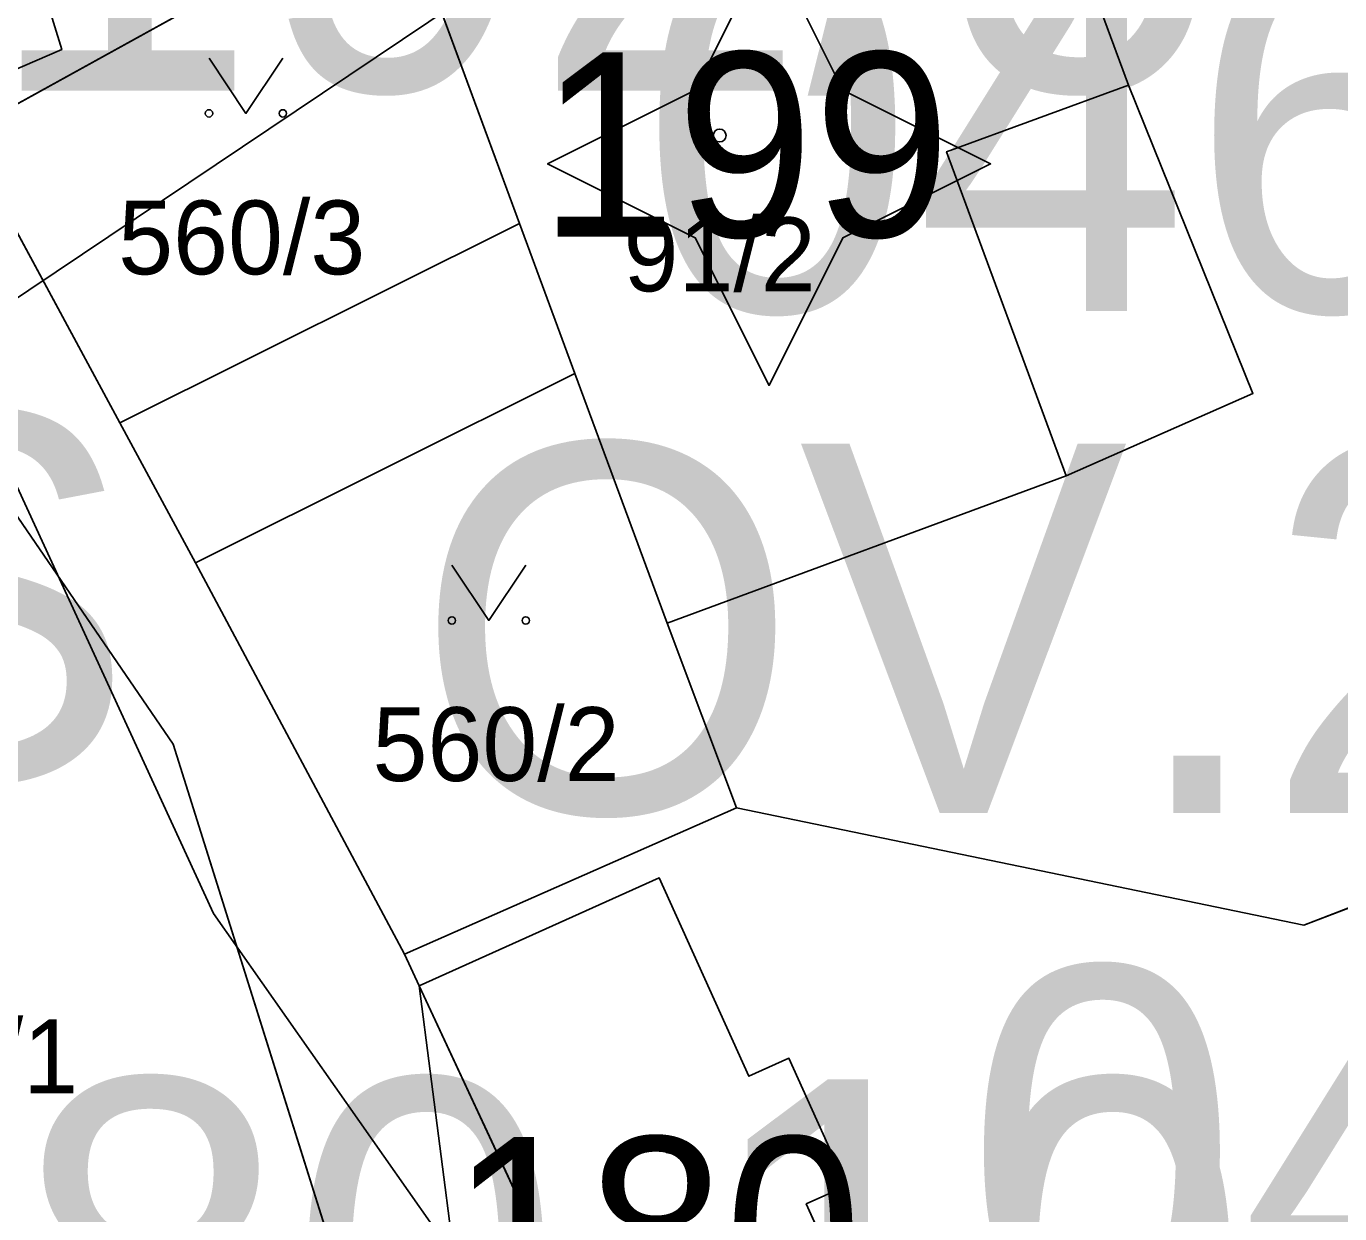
# Model space of a CAD drawing. Extents: x -706130 to -698555, y -971544 to -967260.
# Drawn here: x -704363.18 to -704327.6, y -969579.85 to -969547.67 of the extents above; entities that cross this region are included whole.
import ezdxf

# ---------------------------------------------------------------- set-up
doc = ezdxf.new("R2010")
doc.units = 0
for name, color, linetype in [('_Doplněk budov pro zastavěnost', 7, 'Continuous'), ('Architektonicky cenná stavba S', 7, 'Continuous'), ('BPEJ I-II trida ochrany S', 7, 'Continuous'), ('Docházková izochrona - BUS S', 7, 'Continuous'), ('Docházková izochrona - VLAK N', 7, 'Continuous'), ('KN_Budovy', 7, 'Continuous'), ('KN_Budovy_cisla_domovni', 7, 'Continuous'), ('KN_Hranice_parcel', 7, 'Continuous'), ('KN_Hranice_parcel_vnitrni_kresba', 7, 'Continuous'), ('KN_Parcelni cisla', 7, 'Continuous'), ('KN_Polygon parcely', 7, 'Continuous'), ('KN_POZEMKY_13_ZASTAVENA PLOCHA', 7, 'Continuous'), ('KN_POZEMKY_14_OSTATNI PLOCHA', 7, 'Continuous'), ('KN_POZEMKY_5_ZAHRADA', 7, 'Continuous'), ('KN_VYUZITI_19_ostatni plocha_zelen', 7, 'Continuous'), ('KN_Značky budov', 7, 'Continuous'), ('KN_Značky kultur', 7, 'Continuous'), ('Nemovité kulturní památky popis', 7, 'Continuous'), ('OP ELE VN_VVN_trafostanice', 7, 'Continuous'), ('Plochy občanské vybavení veřejné S', 7, 'Continuous'), ('Plochy smíšené obytné venkovské S', 7, 'Continuous'), ('Plochy verejnych prostranstvi - komunikace ostatni S', 7, 'Continuous'), ('Plochy zeleně sídelní ostatní S', 7, 'Continuous'), ('Plynovody STL S', 7, 'Continuous'), ('Regulační bloky zastavěné S', 7, 'Continuous'), ('Regulační bloky_číslo S NEZAPINAT', 7, 'Continuous'), ('Regulační kódy zastavěné S', 7, 'Continuous'), ('VÝŠKOPIS_vrstevnice hlavní', 7, 'Continuous')]:
    doc.layers.add(name, color=color, linetype=linetype)

msp = doc.modelspace()

# ---------------------------------------------------------------- linework, layer by layer
at = {"layer": '_Doplněk budov pro zastavěnost'}
for p, q in [((-704333.32, -969549.26), (-704338.25, -969551.07)), ((-704338.25, -969551.07), (-704335.01, -969559.85))]:
    msp.add_line(p, q, dxfattribs=at)
msp.add_lwpolyline([(-704335.01, -969559.85), (-704329.954, -969557.616), (-704333.32, -969549.26)], dxfattribs=at)
at = {"layer": 'Architektonicky cenná stavba S'}
msp.add_lwpolyline([(-704343.057, -969545.4), (-704345.057, -969549.4), (-704349.057, -969551.4), (-704345.057, -969553.4), (-704343.057, -969557.4), (-704341.057, -969553.4), (-704337.057, -969551.4), (-704341.057, -969549.4)], close=True, dxfattribs=at)
at = {"layer": 'BPEJ I-II trida ochrany S'}
for p, q in [((-704337.95, -969536.73), (-704333.32, -969549.26)), ((-704333.32, -969549.26), (-704338.25, -969551.07)), ((-704338.25, -969551.07), (-704335.01, -969559.85)), ((-704335.01, -969559.85), (-704345.82, -969563.84)), ((-704345.82, -969563.84), (-704343.94, -969568.85)), ((-704343.94, -969568.85), (-704352.93, -969572.81)), ((-704352.54, -969573.67), (-704346.04, -969570.74)), ((-704346.04, -969570.74), (-704343.61, -969576.12)), ((-704352.93, -969572.81), (-704352.54, -969573.67)), ((-704343.61, -969576.12), (-704342.52, -969575.63)), ((-704342.52, -969575.63), (-704340.96, -969579.09)), ((-704340.96, -969579.09), (-704342.05, -969579.58)), ((-704342.05, -969579.58), (-704339.3, -969585.69))]:
    msp.add_line(p, q, dxfattribs=at)
at = {"layer": 'Docházková izochrona - BUS S'}
msp.add_arc((-704475.99, -969462.395), 400, 57.53029, 230.24409, dxfattribs=at)
at = {"layer": 'Docházková izochrona - VLAK N'}
msp.add_circle((-704165.451, -969778.767), 800, dxfattribs=at)
at = {"layer": 'KN_Budovy'}
for points in [[(-704338.25, -969551.07), (-704333.32, -969549.26), (-704337.95, -969536.73), (-704343.87, -969538.97), (-704342.89, -969541.57), (-704352.7, -969545.19), (-704349.82, -969553.01), (-704348.32, -969557.08), (-704345.82, -969563.84), (-704335.01, -969559.85)], [(-704342.05, -969579.58), (-704340.96, -969579.09), (-704342.52, -969575.63), (-704343.61, -969576.12), (-704346.04, -969570.74), (-704352.54, -969573.67), (-704345.57, -969588.61), (-704340.24, -969586.13), (-704339.3, -969585.69)]]:
    msp.add_lwpolyline(points, close=True, dxfattribs=at)
at = {"layer": 'KN_Hranice_parcel'}
for p, q in [((-704360.65, -969558.41), (-704358.6, -969562.21)), ((-704358.6, -969562.21), (-704352.93, -969572.81)), ((-704345.82, -969563.84), (-704343.94, -969568.85)), ((-704352.93, -969572.81), (-704343.94, -969568.85)), ((-704352.93, -969572.81), (-704352.54, -969573.67)), ((-704352.54, -969573.67), (-704345.57, -969588.61)), ((-704351.64, -969580.61), (-704352.54, -969573.67))]:
    msp.add_line(p, q, dxfattribs=at)
for points in [[(-704345.82, -969563.84), (-704335.01, -969559.85), (-704338.25, -969551.07), (-704333.32, -969549.26), (-704337.95, -969536.73)], [(-704343.87, -969538.97), (-704342.89, -969541.57), (-704352.7, -969545.19), (-704349.82, -969553.01), (-704360.65, -969558.41)], [(-704356.28, -969545.82), (-704364.88, -969550.57), (-704360.65, -969558.41)], [(-704358.25, -969592.27), (-704353.16, -969586.35), (-704359.2, -969567.12), (-704369.27, -969552.42), (-704374.56, -969553.98), (-704376.92, -969552.28), (-704377.27, -969566.08), (-704367.59, -969591.79), (-704360.76, -969593.03), (-704358.25, -969592.27)], [(-704358.6, -969562.21), (-704348.32, -969557.08), (-704345.82, -969563.84)], [(-704343.94, -969568.85), (-704328.57, -969572.03), (-704304.32, -969562.65)], [(-704340.24, -969586.13), (-704339.3, -969585.69), (-704342.05, -969579.58), (-704340.96, -969579.09), (-704342.52, -969575.63), (-704343.61, -969576.12), (-704346.04, -969570.74), (-704352.54, -969573.67)]]:
    msp.add_lwpolyline(points, dxfattribs=at)
at = {"layer": 'KN_Hranice_parcel_vnitrni_kresba'}
msp.add_line((-704349.82, -969553.01), (-704348.32, -969557.08), dxfattribs=at)
at = {"layer": 'KN_Polygon parcely'}
for points in [[(-704304.32, -969562.65), (-704316.71, -969525.21), (-704337.95, -969536.73), (-704333.32, -969549.26), (-704338.25, -969551.07), (-704335.01, -969559.85), (-704345.82, -969563.84), (-704343.94, -969568.85), (-704328.57, -969572.03)], [(-704352.7, -969545.19), (-704349.82, -969553.01), (-704360.65, -969558.41), (-704358.6, -969562.21), (-704348.32, -969557.08), (-704345.82, -969563.84), (-704335.01, -969559.85), (-704338.25, -969551.07), (-704333.32, -969549.26), (-704337.95, -969536.73), (-704343.87, -969538.97), (-704342.89, -969541.57)], [(-704364.88, -969550.57), (-704360.65, -969558.41), (-704349.82, -969553.01), (-704352.7, -969545.19), (-704342.89, -969541.57), (-704343.87, -969538.97), (-704356.28, -969545.82)], [(-704358.25, -969592.27), (-704353.16, -969586.35), (-704359.2, -969567.12), (-704369.27, -969552.42), (-704374.56, -969553.98), (-704376.92, -969552.28), (-704377.27, -969566.08), (-704367.59, -969591.79), (-704360.76, -969593.03)], [(-704358.25, -969592.27), (-704360.76, -969593.03), (-704367.59, -969591.79), (-704377.27, -969566.08), (-704376.92, -969552.28), (-704374.56, -969553.98), (-704369.27, -969552.42), (-704359.2, -969567.12), (-704353.16, -969586.35)], [(-704358.6, -969562.21), (-704352.93, -969572.81), (-704343.94, -969568.85), (-704345.82, -969563.84), (-704348.32, -969557.08)], [(-704352.54, -969573.67), (-704346.04, -969570.74), (-704343.61, -969576.12), (-704342.52, -969575.63), (-704340.96, -969579.09), (-704342.05, -969579.58), (-704339.3, -969585.69), (-704340.24, -969586.13), (-704338.08, -969588.79), (-704333.48, -969587.02), (-704325.44, -969584.83), (-704301.26, -969575.27), (-704304.32, -969562.65), (-704328.57, -969572.03), (-704343.94, -969568.85), (-704352.93, -969572.81)], [(-704342.52, -969575.63), (-704343.61, -969576.12), (-704346.04, -969570.74), (-704352.54, -969573.67), (-704345.57, -969588.61), (-704340.24, -969586.13), (-704339.3, -969585.69), (-704342.05, -969579.58), (-704340.96, -969579.09)], [(-704344.53, -969591.28), (-704345.57, -969588.61), (-704352.54, -969573.67), (-704351.64, -969580.61), (-704346.54, -969591.19), (-704346.23, -969591.84)]]:
    msp.add_lwpolyline(points, close=True, dxfattribs=at)
msp.add_lwpolyline([(-704364.81, -969610.27), (-704358.33, -969634.69), (-704357.57, -969627.5), (-704350.36, -969622.24), (-704351.83, -969620.18), (-704345.3, -969619.53), (-704341.04, -969619.08), (-704330.13, -969616.97), (-704328.25, -969616.65), (-704328.66, -969610.97), (-704335.77, -969614.89), (-704346.23, -969591.84), (-704346.54, -969591.19), (-704351.64, -969580.61), (-704352.54, -969573.67), (-704352.93, -969572.81), (-704358.6, -969562.21), (-704360.65, -969558.41), (-704364.88, -969550.57), (-704356.28, -969545.82), (-704356.38, -969543.04), (-704357.98, -969539.78), (-704363.37, -969529.94)], dxfattribs=at)
at = {"layer": 'KN_POZEMKY_13_ZASTAVENA PLOCHA'}
for p, q in [((-704337.95, -969536.73), (-704333.32, -969549.26)), ((-704349.82, -969553.01), (-704352.7, -969545.19)), ((-704333.32, -969549.26), (-704338.25, -969551.07)), ((-704338.25, -969551.07), (-704335.01, -969559.85)), ((-704360.65, -969558.41), (-704349.82, -969553.01)), ((-704348.32, -969557.08), (-704358.6, -969562.21)), ((-704345.82, -969563.84), (-704348.32, -969557.08)), ((-704358.6, -969562.21), (-704360.65, -969558.41)), ((-704335.01, -969559.85), (-704345.82, -969563.84)), ((-704352.54, -969573.67), (-704346.04, -969570.74)), ((-704346.04, -969570.74), (-704343.61, -969576.12)), ((-704345.57, -969588.61), (-704352.54, -969573.67)), ((-704343.61, -969576.12), (-704342.52, -969575.63)), ((-704342.52, -969575.63), (-704340.96, -969579.09)), ((-704340.96, -969579.09), (-704342.05, -969579.58)), ((-704342.05, -969579.58), (-704339.3, -969585.69))]:
    msp.add_line(p, q, dxfattribs=at)
at = {"layer": 'KN_POZEMKY_14_OSTATNI PLOCHA'}
for p, q in [((-704352.7, -969545.19), (-704349.82, -969553.01)), ((-704364.88, -969550.57), (-704356.28, -969545.82)), ((-704356.28, -969545.82), (-704364.88, -969550.57)), ((-704360.65, -969558.41), (-704364.88, -969550.57)), ((-704364.88, -969550.57), (-704360.65, -969558.41)), ((-704359.2, -969567.12), (-704369.27, -969552.42)), ((-704369.27, -969552.42), (-704359.2, -969567.12)), ((-704349.82, -969553.01), (-704360.65, -969558.41)), ((-704358.6, -969562.21), (-704348.32, -969557.08)), ((-704348.32, -969557.08), (-704345.82, -969563.84)), ((-704360.65, -969558.41), (-704358.6, -969562.21)), ((-704352.93, -969572.81), (-704358.6, -969562.21)), ((-704358.6, -969562.21), (-704352.93, -969572.81)), ((-704345.82, -969563.84), (-704343.94, -969568.85)), ((-704353.16, -969586.35), (-704359.2, -969567.12)), ((-704359.2, -969567.12), (-704353.16, -969586.35)), ((-704343.94, -969568.85), (-704352.93, -969572.81)), ((-704352.93, -969572.81), (-704352.54, -969573.67)), ((-704352.54, -969573.67), (-704351.64, -969580.61)), ((-704351.64, -969580.61), (-704352.54, -969573.67)), ((-704352.54, -969573.67), (-704345.57, -969588.61))]:
    msp.add_line(p, q, dxfattribs=at)
at = {"layer": 'KN_POZEMKY_5_ZAHRADA'}
for p, q in [((-704333.32, -969549.26), (-704337.95, -969536.73)), ((-704338.25, -969551.07), (-704333.32, -969549.26)), ((-704335.01, -969559.85), (-704338.25, -969551.07)), ((-704345.82, -969563.84), (-704335.01, -969559.85)), ((-704304.32, -969562.65), (-704328.57, -969572.03)), ((-704328.57, -969572.03), (-704304.32, -969562.65)), ((-704343.94, -969568.85), (-704345.82, -969563.84)), ((-704352.93, -969572.81), (-704343.94, -969568.85)), ((-704328.57, -969572.03), (-704343.94, -969568.85)), ((-704343.94, -969568.85), (-704328.57, -969572.03)), ((-704346.04, -969570.74), (-704352.54, -969573.67)), ((-704343.61, -969576.12), (-704346.04, -969570.74)), ((-704352.54, -969573.67), (-704352.93, -969572.81)), ((-704342.52, -969575.63), (-704343.61, -969576.12)), ((-704340.96, -969579.09), (-704342.52, -969575.63)), ((-704342.05, -969579.58), (-704340.96, -969579.09)), ((-704339.3, -969585.69), (-704342.05, -969579.58))]:
    msp.add_line(p, q, dxfattribs=at)
at = {"layer": 'KN_VYUZITI_19_ostatni plocha_zelen'}
for p, q in [((-704352.7, -969545.19), (-704349.82, -969553.01)), ((-704364.88, -969550.57), (-704356.28, -969545.82)), ((-704356.28, -969545.82), (-704364.88, -969550.57)), ((-704360.65, -969558.41), (-704364.88, -969550.57)), ((-704364.88, -969550.57), (-704360.65, -969558.41)), ((-704359.2, -969567.12), (-704369.27, -969552.42)), ((-704369.27, -969552.42), (-704359.2, -969567.12)), ((-704349.82, -969553.01), (-704360.65, -969558.41)), ((-704358.6, -969562.21), (-704348.32, -969557.08)), ((-704348.32, -969557.08), (-704345.82, -969563.84)), ((-704360.65, -969558.41), (-704358.6, -969562.21)), ((-704352.93, -969572.81), (-704358.6, -969562.21)), ((-704358.6, -969562.21), (-704352.93, -969572.81)), ((-704345.82, -969563.84), (-704343.94, -969568.85)), ((-704353.16, -969586.35), (-704359.2, -969567.12)), ((-704359.2, -969567.12), (-704353.16, -969586.35)), ((-704343.94, -969568.85), (-704352.93, -969572.81)), ((-704352.93, -969572.81), (-704352.54, -969573.67)), ((-704352.54, -969573.67), (-704351.64, -969580.61)), ((-704351.64, -969580.61), (-704352.54, -969573.67)), ((-704352.54, -969573.67), (-704345.57, -969588.61))]:
    msp.add_line(p, q, dxfattribs=at)
at = {"layer": 'KN_Značky budov'}
for centre in [(-704344.397, -969550.629), (-704345.767, -969578.029)]:
    msp.add_circle(centre, 0.175, dxfattribs=at)
at = {"layer": 'KN_Značky kultur'}
for points in [[(-704358.23, -969548.529), (-704357.23, -969550.03), (-704356.23, -969548.529)], [(-704351.65, -969562.269), (-704350.65, -969563.77), (-704349.65, -969562.269)]]:
    msp.add_lwpolyline(points, dxfattribs=at)
for centre in [(-704358.23, -969550.029), (-704356.23, -969550.029), (-704351.65, -969563.769), (-704349.65, -969563.769)]:
    msp.add_circle(centre, 0.1, dxfattribs=at)
at = {"layer": 'OP ELE VN_VVN_trafostanice'}
msp.add_lwpolyline([(-704452.709, -969614.939), (-704327.699, -969531.043)], dxfattribs=at)
at = {"layer": 'Plochy občanské vybavení veřejné S'}
for p, q in [((-704356.28, -969545.82), (-704364.88, -969550.57)), ((-704364.88, -969550.57), (-704360.65, -969558.41)), ((-704360.65, -969558.41), (-704358.6, -969562.21)), ((-704358.6, -969562.21), (-704352.93, -969572.81)), ((-704352.93, -969572.81), (-704343.94, -969568.85))]:
    msp.add_line(p, q, dxfattribs=at)
msp.add_lwpolyline([(-704343.94, -969568.85), (-704328.57, -969572.03), (-704304.32, -969562.65)], dxfattribs=at)
at = {"layer": 'Plochy smíšené obytné venkovské S'}
for p, q in [((-704343.94, -969568.85), (-704352.93, -969572.81)), ((-704352.93, -969572.81), (-704352.54, -969573.67)), ((-704352.54, -969573.67), (-704351.64, -969580.61))]:
    msp.add_line(p, q, dxfattribs=at)
msp.add_lwpolyline([(-704304.32, -969562.65), (-704328.57, -969572.03), (-704343.94, -969568.85)], dxfattribs=at)
at = {"layer": 'Plochy verejnych prostranstvi - komunikace ostatni S'}
for p, q in [((-704364.88, -969550.57), (-704356.28, -969545.82)), ((-704360.65, -969558.41), (-704364.88, -969550.57)), ((-704369.27, -969552.42), (-704359.2, -969567.12)), ((-704358.6, -969562.21), (-704360.65, -969558.41)), ((-704352.93, -969572.81), (-704358.6, -969562.21)), ((-704352.54, -969573.67), (-704352.93, -969572.81)), ((-704351.64, -969580.61), (-704352.54, -969573.67))]:
    msp.add_line(p, q, dxfattribs=at)
msp.add_lwpolyline([(-704359.2, -969567.12), (-704353.16, -969586.35), (-704358.25, -969592.27), (-704360.76, -969593.03)], dxfattribs=at)
at = {"layer": 'Plochy zeleně sídelní ostatní S'}
for p, q in [((-704359.2, -969567.12), (-704369.27, -969552.42)), ((-704353.16, -969586.35), (-704359.2, -969567.12))]:
    msp.add_line(p, q, dxfattribs=at)
at = {"layer": 'Plynovody STL S'}
msp.add_lwpolyline([(-704329.06, -969511.4), (-704327.77, -969521.57), (-704328.306, -969523.181), (-704329.02, -969524.81), (-704330.137, -969526.763), (-704331.493, -969528.589), (-704333.08, -969530.26), (-704336.97, -969533.14), (-704343.35, -969536.82), (-704351.03, -969540.43), (-704353.202, -969541.4), (-704355.82, -969542.57), (-704362.72, -969545.41), (-704362.82, -969546.33), (-704362.22, -969548.3), (-704363.62, -969548.9)], dxfattribs=at)
at = {"layer": 'Regulační bloky zastavěné S'}
for p, q in [((-704356.28, -969545.82), (-704364.88, -969550.57)), ((-704364.88, -969550.57), (-704360.65, -969558.41)), ((-704359.2, -969567.12), (-704369.27, -969552.42)), ((-704360.65, -969558.41), (-704358.6, -969562.21)), ((-704358.6, -969562.21), (-704352.93, -969572.81)), ((-704353.16, -969586.35), (-704359.2, -969567.12)), ((-704343.94, -969568.85), (-704352.93, -969572.81)), ((-704352.93, -969572.81), (-704343.94, -969568.85)), ((-704352.93, -969572.81), (-704352.54, -969573.67)), ((-704352.54, -969573.67), (-704351.64, -969580.61))]:
    msp.add_line(p, q, dxfattribs=at)
for points in [[(-704304.32, -969562.65), (-704328.57, -969572.03), (-704343.94, -969568.85)], [(-704343.94, -969568.85), (-704328.57, -969572.03), (-704304.32, -969562.65)]]:
    msp.add_lwpolyline(points, dxfattribs=at)
at = {"layer": 'VÝŠKOPIS_vrstevnice hlavní'}
msp.add_lwpolyline([(-704414.085, -969474.367), (-704410.141, -969471.988), (-704405.178, -969472.377), (-704389.398, -969503.708), (-704358.104, -969571.706), (-704352.175, -969580.166), (-704344.386, -969589.004), (-704337.211, -969595.855), (-704326.453, -969607.807), (-704323.624, -969615.139), (-704324.135, -969619.606), (-704327.659, -969633.867), (-704330.295, -969642.546), (-704332.952, -969657.431), (-704334.746, -969673.932), (-704334.181, -969690.441), (-704332.357, -969701.37), (-704330.068, -969721.856), (-704326.014, -969734.033), (-704319.758, -969755.651)], dxfattribs=at)

# ---------------------------------------------------------------- texts
at = {"layer": 'KN_Budovy_cisla_domovni'}
for s, p in [('199', (-704349.293, -969553.374)), ('180', (-704351.698, -969582.764))]:
    msp.add_text(s, height=5, dxfattribs=at).set_placement(p)
at = {"layer": 'KN_Parcelni cisla'}
for s, p in [('560/3', (-704360.69, -969554.39)), ('91/2', (-704347, -969554.85)), ('560/2', (-704353.8, -969568.12)), ('69/1', (-704366.98, -969576.58))]:
    msp.add_text(s, height=2, dxfattribs=at).set_placement(p)
at = {"layer": 'Nemovité kulturní památky popis'}
msp.add_text('28192/5-4439', height=10, dxfattribs=at).set_placement((-704379.2, -969549.411))
at = {"layer": 'Regulační bloky_číslo S NEZAPINAT'}
for s, p in [('046', (-704346.555, -969555.387)), ('049', (-704337.761, -969583.16))]:
    msp.add_text(s, height=10, dxfattribs=at).set_placement(p)
at = {"layer": 'Regulační kódy zastavěné S'}
for s, p in [('ZS', (-704377.325, -969568.107)), ('OV.2.25.30', (-704352.652, -969568.983)), ('OV.2.80.10', (-704397.7, -969586.199))]:
    msp.add_text(s, height=10, dxfattribs=at).set_placement(p)

doc.saveas('drawing.dxf')
